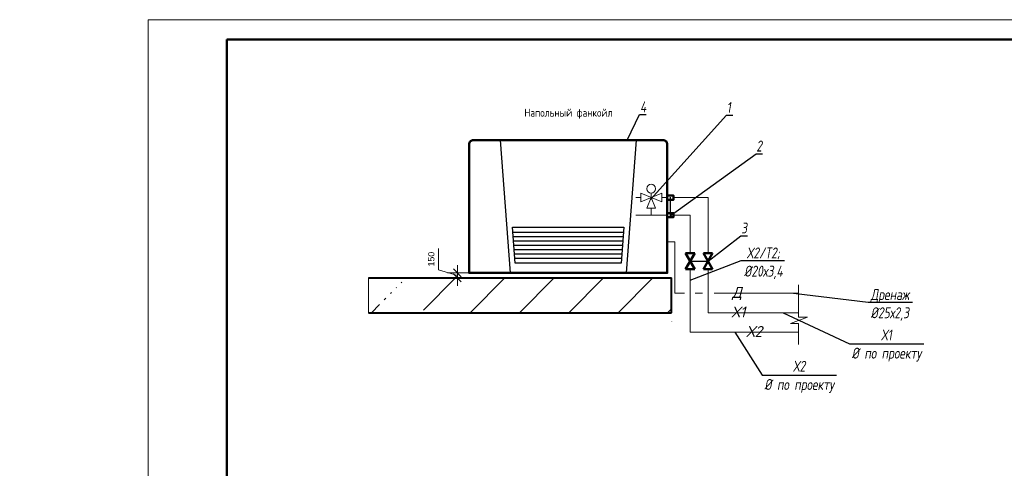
# Model space of a CAD drawing. Header units: millimetres. Extents: x 9824119 to 13672909, y -72394 to 462135.
# Tile 624 of 656: x 10350062 to 10375107, y 19119 to 30530. Entities that reach past the tile are written whole.
import ezdxf
from ezdxf import colors
from ezdxf.entities.mleader import LeaderData, LeaderLine
from ezdxf.math import Vec2, Vec3

# ---------------------------------------------------------------- set-up
doc = ezdxf.new("R2010")
doc.units = ezdxf.units.MM
doc.linetypes.add('ADSK_Скрыто', pattern=[6, 3, -3])
for name, color, linetype, lineweight in [('A-DETL', 7, 'Continuous', 50), ('A-DETL-HDLN', 7, 'ADSK_Скрыто', 9), ('A-FLOR', 7, 'Continuous', 18), ('A-FLOR-PATT', 7, 'Continuous', 18), ('G-ANNO-TTLB-THIN', 7, 'Continuous', 20), ('P-PIPE', 7, 'Continuous', 18), ('Выноски', 6, 'Continuous', 20), ('ОВ', 1, 'Continuous', 60), ('ТХ', 2, 'Continuous', 25)]:
    doc.layers.add(name, color=color, linetype=linetype, lineweight=lineweight)
doc.layers.add('PIPE-H1', color=7, linetype='Continuous')
doc.styles.add('Arial 3.', font='arial.ttf')
doc.styles.add('GOST Common_1', font='txt', dxfattribs={"width": 0.9, "height": 250})
doc.styles.add('ISOC-250-0.77', font='isocpeur.ttf', dxfattribs={"width": 0.77, "oblique": 10, "height": 250})
doc.styles.add('ISOCPEUR', font='isocpeui.ttf')
doc.styles.add('V@ler@Live', font='isocpeui.ttf')
doc.dimstyles.new('YOQUB', dxfattribs={"dimtxt": 160, "dimasz": 200, "dimexe": 250, "dimexo": 0, "dimgap": 100, "dimtad": 1, "dimdec": 0, "dimtxsty": 'Arial 3.', "dimblk": 'OBLIQUE', "dimcen": 0, "dimclrd": 7, "dimclre": 7, "dimclrt": 7, "dimadec": 0, "dimazin": 0, "dimtfac": 1, "dimtdec": 0, "dimtmove": 1, "dimatfit": 3, "dimldrblk": 'OBLIQUE', "dimfxl": 100, "dimlwd": 13, "dimlwe": 13, "dimarcsym": 0})

# ---------------------------------------------------------------- blocks, each defined once
blk = doc.blocks.new('долдлолдолдоооо')
at = {"color": 253, "lineweight": 25, "ltscale": 100, "char_height": 300, "width": 445.167, "attachment_point": 4, "style": 'V@ler@Live'}
for s, insert in [('\\pi122.81063;8', (1594146.6, 1474538)), ('\\pi131.90154;6', (1588920.7, 1474048.9)), ('\\pi139.85608;7', (1592679.9, 1473188.7))]:
    blk.add_mtext(s, dxfattribs=dict(at, insert=insert))
blk = doc.blocks.new('*U199')
at = {"lineweight": 9}
for p, q in [((-20, -5), (-20, 415)), ((-20, 415), (574, 415))]:
    blk.add_line(p, q, dxfattribs=at)
at = {"lineweight": 50}
for p, q in [((0, 0), (0, 410)), ((0, 410), (569, 410))]:
    blk.add_line(p, q, dxfattribs=at)
blk = doc.blocks.new('вфывфыв')
at = {"layer": 'Выноски', "color": 7, "lineweight": 50}
for p, q in [((-309892.5, -2960626.8), (-309892.5, -2960696.8)), ((-309892.5, -2960626.8), (-309772.5, -2960696.8)), ((-309772.5, -2960626.8), (-309892.5, -2960696.8)), ((-309772.5, -2960626.8), (-309772.5, -2960696.8))]:
    blk.add_line(p, q, dxfattribs=at)
blk = doc.blocks.new('_None')
blk = doc.blocks.new('_OBLIQUE')
at = {"color": 0, "linetype": 'ByBlock'}
blk.add_line((-0.5, -0.5), (0.5, 0.5), dxfattribs=at)
blk = doc.blocks.new('*D382')
at = {"color": 7, "lineweight": 13, "transparency": 16777216}
for p, q in [((10360713, 24171), (10360713, 24709)), ((10361195, 24026), (10360713, 24171)), ((10362617, 24089), (10360945, 24089)), ((10361195, 24089), (10361195, 24289)), ((10361195, 24089), (10361195, 23964)), ((10361195, 24089), (10361195, 23964)), ((10362617, 23964), (10360945, 23964)), ((10361195, 23964), (10361195, 23764))]:
    blk.add_line(p, q, dxfattribs=at)
at = {"layer": 'Defpoints', "color": 0, "transparency": 16777216}
for p in [(10362617, 24089), (10361195, 23964), (10362617, 23964)]:
    blk.add_point(p, dxfattribs=at)
at = {"color": 7, "lineweight": 13, "transparency": 16777216, "xscale": 200, "yscale": 200, "zscale": 200}
for p, rotation in [((10361195, 24089), 270), ((10361195, 23964), 90)]:
    blk.add_blockref('_OBLIQUE', p, dxfattribs=dict(at, rotation=rotation))
at = {"color": 7, "transparency": 16777216, "insert": (10360532, 24440), "char_height": 160, "attachment_point": 5, "rotation": 90, "style": 'Arial 3.'}
blk.add_mtext('150', dxfattribs=at)

msp = doc.modelspace()

# ---------------------------------------------------------------- hatches: boundary and pattern name
at = {"layer": 'A-FLOR-PATT', "lineweight": 9, "true_color": 0xaaaaaa}
h = msp.add_hatch(dxfattribs=at)
h.set_pattern_fill('FP_1', color=253, scale=2.9567, style=0, pattern_type=2)
h.set_pattern_definition([(45, (10371995.5, -11604.8), (-627.21, 627.21), [])])
h.paths.add_polyline_path([(10359217.8, 23077.3), (10359217.8, 23964.3), (10358933.2, 23964.3), (10358933.2, 23077.3)])
h.paths.add_polyline_path([(10360330.3, 23077.3), (10366621.3, 23077.3), (10366621.3, 23964.3), (10360330.3, 23964.3), (10360330.3, 23297)])
h.paths.add_polyline_path([(10359376.7, 23077.3), (10359376.7, 23964.3), (10359336.1, 23964.3), (10359336.1, 23077.3)])
h.paths.add_polyline_path([(10359495, 23077.3), (10359520.9, 23077.3), (10359520.9, 23964.3), (10359495, 23964.3), (10359495, 23297)])
h.paths.add_polyline_path([(10359639.1, 23077.3), (10359650.2, 23077.3), (10359650.2, 23964.3), (10359639.1, 23964.3), (10359639.1, 23297)])
h.paths.add_polyline_path([(10359768.5, 23077.3), (10359783.3, 23077.3), (10359783.3, 23964.3), (10359768.5, 23964.3), (10359768.5, 23297)])
h.paths.add_polyline_path([(10359931.1, 23077.3), (10359931.1, 23964.3), (10359901.6, 23964.3), (10359901.6, 23077.3)])
h.paths.add_polyline_path([(10360049.4, 23077.3), (10360076.4, 23077.3), (10360076.4, 23964.3), (10360049.4, 23964.3), (10360049.4, 23297)])
h.paths.add_polyline_path([(10360194.7, 23077.3), (10360212, 23077.3), (10360212, 23964.3), (10360194.7, 23964.3), (10360194.7, 23297)])

# ---------------------------------------------------------------- linework, layer by layer
at = {"layer": 'A-DETL-HDLN', "color": 171, "linetype": 'ByBlock'}
for p, q in [((10367571.6, 24187.5), (10367571.6, 23076.6)), ((10367571.6, 23076.6), (10369870.4, 23076.6))]:
    msp.add_line(p, q, dxfattribs=at)
msp.add_lwpolyline([(10366696.4, 26004.7), (10367571.6, 26004.7), (10367571.6, 24587.7)], dxfattribs=at)
at = {"layer": 'A-FLOR', "color": 253, "lineweight": 40, "true_color": 0xaaaaaa}
for p, q in [((10358933.2, 23964.3), (10366643.5, 23964.3)), ((10366643.9, 23077.7), (10366643.9, 23963.9)), ((10358933.2, 23077.3), (10366643.5, 23077.3))]:
    msp.add_line(p, q, dxfattribs=at)
for centre, start, end in [((10366643.5, 23750.8), 0, 90), ((10366643.5, 22864.6), 270, 0)]:
    msp.add_arc(centre, 0.4, start, end, dxfattribs=at)
at = {"layer": 'G-ANNO-TTLB-THIN'}
msp.add_line((10358933.2, 23077.3), (10358933.2, 23964.3), dxfattribs=at)
at = {"layer": 'P-PIPE', "color": 4}
for p, q in [((10367115.3, 24187.5), (10367115.3, 22581.5)), ((10367115.3, 22581.5), (10369870.4, 22581.5))]:
    msp.add_line(p, q, dxfattribs=at)
at = {"layer": 'P-PIPE', "color": 22}
for p, q in [((10366724.2, 23571.7), (10366974.7, 23571.7)), ((10367241.1, 23571.7), (10367426.2, 23571.7)), ((10367726.8, 23571.7), (10369870.4, 23571.7))]:
    msp.add_line(p, q, dxfattribs=at)
at = {"layer": 'P-PIPE', "color": 4}
for points in [[(10366696.4, 25560), (10367115.3, 25560), (10367115.3, 25288.2)], [(10367115.3, 25288.2), (10367115.3, 24587.7)]]:
    msp.add_lwpolyline(points, dxfattribs=at)
at = {"layer": 'P-PIPE', "color": 22}
msp.add_lwpolyline([(10366535.3, 24883), (10366724.2, 24883), (10366724.2, 23571.7)], dxfattribs=at)
at = {"layer": 'PIPE-H1', "color": 5, "lineweight": 15, "ltscale": 200}
for p, q in [((10365733.3, 26004.7), (10365858.3, 26004.7)), ((10366391.9, 26004.7), (10366535.3, 26004.7)), ((10365733.3, 25560), (10366535.3, 25560))]:
    msp.add_line(p, q, dxfattribs=at)
at = {"layer": 'Выноски', "color": 5, "lineweight": 15, "ltscale": 200}
msp.add_line((10366125.1, 25737.9), (10366125.1, 25560), dxfattribs=at)
msp.add_lwpolyline([(10365858.3, 26115.9), (10366391.9, 25893.6), (10366391.9, 26115.9), (10365858.3, 25893.6)], close=True, dxfattribs=at)
msp.add_lwpolyline([(10366125.1, 26004.7), (10366013.9, 25737.9), (10366236.3, 25737.9), (10366125.1, 26004.7), (10366125.1, 26119.3)], dxfattribs=at)
at = {"layer": 'Выноски', "color": 7, "lineweight": 50}
for points in [[(10366535.3, 26057.4), (10366696.4, 26057.4), (10366696.4, 25952.1), (10366535.3, 25952.1)], [(10366535.3, 25612.7), (10366696.4, 25612.7), (10366696.4, 25507.4), (10366535.3, 25507.4)]]:
    msp.add_lwpolyline(points, close=True, dxfattribs=at)
at = {"layer": 'Выноски', "color": 7, "lineweight": 15}
msp.add_lwpolyline([(10369870.4, 23785.4), (10369870.4, 22967.3), (10370098.5, 22967.3), (10369665.2, 22800.2), (10369870.4, 22800.2), (10369870.4, 22264.4)], dxfattribs=at)
at = {"layer": 'Выноски', "color": 5, "lineweight": 15, "ltscale": 200}
msp.add_circle((10366125.1, 26231.4), 112.1, dxfattribs=at)
at = {"layer": 'ТХ', "color": 5, "linetype": 'ByBlock', "lineweight": 30}
for p, q in [((10362284.7, 27469.6), (10362539.6, 24088.6)), ((10365742.9, 27469.6), (10365488.1, 24088.6)), ((10362604.9, 25128.6), (10365422.7, 25128.6)), ((10362613.3, 25017.4), (10365414.3, 25017.4)), ((10362621.7, 24906.2), (10365406, 24906.2)), ((10362630.1, 24795), (10365397.6, 24795)), ((10362638.4, 24683.9), (10365389.2, 24683.9)), ((10362646.8, 24572.7), (10365380.8, 24572.7)), ((10362655.2, 24461.5), (10365372.4, 24461.5))]:
    msp.add_line(p, q, dxfattribs=at)
at = {"layer": 'ТХ', "color": 5, "linetype": 'ByBlock', "lineweight": 50}
msp.add_lwpolyline([(10361603.5, 27469.6), (10366424.1, 27469.6, -0.4142136), (10366535.3, 27358.4), (10366535.3, 24088.6), (10361492.3, 24088.6), (10361492.3, 27358.4, -0.4142136)], format="xyb", close=True, dxfattribs=at)
at = {"layer": 'ТХ', "color": 5, "linetype": 'ByBlock', "lineweight": 30}
msp.add_lwpolyline([(10362595.3, 25256.3), (10365432.4, 25256.3), (10365362.8, 24333.7), (10362664.4, 24339)], close=True, dxfattribs=at)

# ---------------------------------------------------------------- block references
at = {"color": 250, "ltscale": 30, "xscale": 100, "yscale": 100, "zscale": 100}
msp.add_blockref('*U199', (10355330.4, -10969.8), dxfattribs=at)
msp.add_blockref('долдлолдолдоооо', (8722767.2, -1451732.3))
at = {"layer": 'Выноски', "color": 254, "lineweight": 0, "xscale": 3.335276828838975, "yscale": 3.335276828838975, "zscale": 3.335276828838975, "rotation": 270}
for p in [(20241742.1, -1008989.6), (20242198.4, -1008989.6)]:
    msp.add_blockref('вфывфыв', p, dxfattribs=at)

# ---------------------------------------------------------------- texts
at = {"char_height": 300, "attachment_point": 1, "style": 'ISOCPEUR'}
for s, insert, width in [('\\pi13638.10589;{\\fISOCPEUR|b0|i0|c204|p34;\\H1.66667x;\\L\\C7;\\P\\pi10874.35036;\\H1.1x;Общие указания\\l\\P\\pi13638.10589;\\P\\pi-900,l1200,t1200;\\H0.72727x;1.^IПроект выполнен на основании задания заказчика и задания на проектирование архитектурно-строительных чертежей.\\P2.^IПроект соответствует действующим нормам :\\P\\pl900,t900;\\fSymbol|b0|i0|c2|p18;·^I\\fISOCPEUR|b0|i0|c204|p34;КМК 2. 04.05-97* "Отопление, вентиляция и кондиционирование воздуха".\\P\\fSymbol|b0|i0|c2|p18;·^I\\fISOCPEUR|b0|i0|c204|p34;ШНК 2.08.02-09* "Общественные здания и сооружение" \\P\\fSymbol|b0|i0|c2|p18;·^I\\fISOCPEUR|b0|i0|c204|p34;КМК 2.01.01-94 "Климатические и физико-геологические данные для проектирования".\\P\\fSymbol|b0|i0|c2|p18;·^I\\fISOCPEUR|b0|i0|c204|p34;КМК 2.01.04-97* "Строительная теплотехника".\\P\\fSymbol|b0|i0|c2|p18;·^I\\fISOCPEUR|b0|i0|c204|p34;ГОСТ 21.602-2003 "Правила выполнения рабочей документации отопления, вентиляции и кондиционирования".\\P\\fSymbol|b0|i0|c2|p18;·^I\\fISOCPEUR|b0|i0|c204|p34;ШНК \\fISOCPEUR|b0|i0|c186|p34;2.01.02-04\\fISOCPEUR|b0|i0|c204|p34; - \\fISOCPEUR|b0|i0|c186|p34;"\\fISOCPEUR|b0|i0|c204|p34;Пожарная безопасность зданий и сооружений\\fISOCPEUR|b0|i0|c186|p34;"\\fISOCPEUR|b0|i0|c204|p34;;\\P\\pl1200,t1200;3.^I  Расчетные параметры наружного воздуха для проектирования отопления, вентиляции и кондиционирования воздуха приняты по КМК 2.01.01-94.\\P\\pi-300,l300,tz;      Для проектирования отопления, вентиляции и кондиционирования воздуха: \\P\\pl1500,t1500;-^IХолодный  период  года Тн\\fISOCPEUR|b0|i0|c186|p34;=-14.0°C\\fISOCPEUR|b0|i0|c204|p34;; I=-12,4 кДж/кг (Парам. Б);\\P-^IТеплый  период  года Тн=33°C; I=55,7 кДж/кг  (Парам. А);\\P-^IТеплый  период  года Тн=37,5°C; I=65,2 кДж/кг (Парам. Б);\\P-^IСкорость ветра  - V=1,6 м/сек - холодный период;\\P-^IСкорость ветра  - V=1,9 м/сек - теплый  период;\\P-^IПродолжительность отопительного периода  Zот.пер.=129суток;\\P-^IСредняя температура отопительного периода  tот.пер.=2,7°C;\\P-^IБарометрическое давление в районе строительства Рбар=950 Гпа.\\P\\pi600,l0,tz;\\P\\pi11458.1097;\\LТЕПЛОСНАБЖЕНИЕ\\P\\pi13638.10589;\\l\\P\\pi0;\\C0;В качестве источника тепла выбран установленный во дворе здания тепловой насос, рассчитанный на работу в температурном режиме 40–30 °C.^J^JСистема отопления спроектирована как двухтрубная, в ней используются напольный фанкойл.\\P^JОсновным источником тепла является тепловой насос. \\P^JОсновное охлаждение осуществляется с помощью\\Pтепловых насосов. Для отвода конденсата, образующегося в фанкойлах, предусмотрены дренажные трубы. Основные водосточные и обратные трубы выполнены из полипропилена. \\P\\pi600;^JОсновные подающие и обратные трубы выполнены из полипропилена. Слив воды из системы осуществляется через регулировочный узел. Для снижения теплопотерь через трубы выполнены работы по теплоизоляции.\\C7; \\P\\pi12278.10827;\\LОТОПЛЕНИЕ\\l\\P\\pi0;  Для достижения  комфортных условий в зимнее время и компенсации теплопотерь в помещениях установлены \\C0;фанкойл\\C7;ы обеспечивающие в помещениях нормируемую температуру воздуха:\\P\\pi-300,l1500,t1500;-^IКабинет врача +20°C.\\P-^IЗал       +22°C.\\P-^IФизиотерапия     +21°C.\\P\\pi0,l0,tz;   На каждом приборе предусматривается устанавка термостатического клапана и запорного крана. Рекомендуется применить трубопроводы стабильные полипропиленовые. Система теплоснабжения \\C0;фанкойл\\C7;ов двухтрубная с принудительной циркуляцией, горизонтальная. Удаление воздуха осуществляется из воздухоспускных кранов установленных в \\C0;фанкойл\\C7;ах. Все монтажные и наладочные работы проводить в соответствии с нормативными документами и инструкциям фирм-изготовителя.}', (9986122.2, 27067.1), 27276.212), ('{\\fISOCPEUR|b0|i0|c204|p34;\\C7;^I\\A1;\\L\\P\\pi10515.36534;\\H1.33333x;ВЕНТИЛЯЦИЯ\\P\\pi0;\\l^IВ здании предусмотрена приточно-вытяжная вентиляция с естественным и \\Pмеханическим побуждением, для функционально различных и конструктивно раздельных групп \\Pпомещений.   ^I  \\P^IТакже предусматривается естественная вентиляция с удалением и поступлением воздуха через окна и двери.\\P^IУдаление воздуха из помещений производится с помощью вытяжных решеток.\\P^IМатериал воздуховодов - тонколистовая оцинкованная сталь по ГОСТ 14918-80.\\P^IВоздуховоды систем вытяжной вентиляции выполняются класса "Н" (нормально плотный).\\P^IМонтаж систем вентиляции выполнить в соответствии с \\A0;КМК 3.05.01.-9\\A1;7\\P\\A0;\\L\\P\\pi12075.36144;\\P\\pi7995.37164;ПРИМЕЧАНИЯ (ТЕПЛОСНАБЖЕНИЕ)\\P\\pi-900,l900,t900;\\l1.^IЧертеж читать совместно со спецификацией и с другими разделами проекта.\\P2.^IМонтаж оборудования и трубопроводов производить в соответствии с местными \\P\\pi0;действующими нормами и правилами, и требованиями завода-изготовителя оборудования.\\P\\pi-900;3.^IТрубопроводы системы теплоснабжения радиаторов приняты полипропиленовыми.\\P4.^IНа планах и схемах указаны наружный диаметр и толщина стенки полипропиленовых \\P\\pi0;трубопроводов.\\P\\pi-900;5.^IПриборы и трубопроводы нанесены условно.\\P6.^IУклон трубопроводов выполнить согласно схемам в сторону ближайшего вертикального \\P\\pi0;стояка.\\P\\pi-900;7.^IВсе отметки указаны от уровня пола этажа. \\P8.^IКрепить трубу в штробе каждые 2 метра.\\P9.^IТрубопроводы отопления, прокладываемые в полу покрыть трубчатой тепловой изоляцией \\P\\pi0;из вспученного полителена "Isocom" толщиной 9 мм.\\P\\pi-900;10.^IДиаметры запорно-регулирующей арматуры и фильтров соответствуют диаметру \\P\\pi0;трубопроводов, если не указано иное.\\P\\pi3390,l600,tz;\\P\\pi5455.37799,l0;\\LПРИМЕЧАНИЯ (ВЕНТИЛЯЦИЯ И КОНДИЦИОНИРОВАНИЕ)\\l\\P\\pi-900,l900,t900;1.^IВентиляционные системы показаны условно.\\P2.^IЧертеж читать совместно со спецификацией и остальными разделами проекта \\P3.^IВсе неплотности при пересечении инженерными коммуникациями огнестойких стен, \\P\\pi0;перекрытий и перегородок заделать материалами, соответствующими по степени \\Pогнестойкости пересекаемым ограждениям.\\P\\pi-900;4.^IВ сан-узлах двери не оборудованные переточными решетками, предусмотреть с \\P\\pi0;подрезкой дверного полотна, высота щели не менее 20 мм. Если конструкция дверей не \\Pпозволяет предусмотреть щели в нижней части, то необходимо выполнить установку \\Pжалюзийной решетки в нижней половине двери.\\P\\pi-900;5.^IРазместить все приборы для измерения температуры, давления и скорости потока в \\P\\pi0;доступных местах с прямыми секциями труб или воздуховодов наверху или внизу, \\Pсогласно рекомендациям завода изготовителя для точности показаний.\\P\\pi-900;6.^IУстановить расположение диффузоров, отдушин и вентиляционных решеток согласно \\P\\pi0;архитектурным планам потолка, освещения и другим деталям/узлам потолка и \\Pвыполнить незначительные изменения для обеспечения соответствия.\\P\\pi-900;7.^IМонтаж оборудования выполнить в соответствии с местными нормами и правилами, а \\P\\pi0;так же требованиями завода-изготовителя оборудования \\P\\pi-900;8.^IВсе отметки оборудований даны от пола этажа.\\P}', (10015733.6, 26003.4), 24350.724)]:
    msp.add_mtext(s, dxfattribs=dict(at, insert=insert, width=width))
at = {"layer": 'A-DETL', "lineweight": 20, "insert": (10364020.9, 28263.9), "char_height": 200, "width": 2599.512, "attachment_point": 2, "line_spacing_factor": 1.022761, "style": 'GOST Common_1'}
msp.add_mtext('Напольный фанкойл', dxfattribs=at)
at = {"layer": 'Выноски', "color": 7, "lineweight": 15, "style": 'ISOCPEUR'}
for s, height, p in [('Д', 277.9, (10368180.8, 23455.2)), ('Х1', 277.94, (10368166, 22955.7)), ('Х2', 277.94, (10368542.3, 22460.6))]:
    msp.add_text(s, height=height, dxfattribs=at).set_placement(p)

# ---------------------------------------------------------------- dimensions: what is measured, and where the dimension line sits
dim = msp.add_aligned_dim(p1=(10362616.5, 24088.6), p2=(10362616.5, 23964.3), distance=-1421.4, text='150', dimstyle='YOQUB')
dim.commit()
dim.dimension.update_dxf_attribs({"geometry": '*D382', "text_midpoint": (10360531.8, 24271)})

# ---------------------------------------------------------------- leaders
at = {"layer": 'ОВ', "color": 7, "lineweight": 25}
ml = msp.add_multileader_mtext('Standard', dxfattribs=at)
ml.set_content('4', color=7, style='ISOC-250-0.77')
ml.set_leader_properties(linetype='Continuous', lineweight=25)
ml.set_arrow_properties(name='NONE')
ml.build(insert=Vec2(0, 0))
ml.multileader.update_dxf_attribs({"has_dogleg": 0, "text_left_attachment_type": 6, "text_right_attachment_type": 6, "dogleg_length": 0.36, "arrow_head_size": 0.2})
ctx = ml.context
ctx.base_point, ctx.char_height, ctx.arrow_head_size, ctx.landing_gap_size, ctx.plane_origin = Vec3(10365831.4, 28118.1), 277.9, 0.2, 0.856, Vec3(10367950.3, 27119.6)
ctx.left_attachment, ctx.right_attachment, ctx.text_align_type = 6, 6, 1
notes = []
notes.append((ctx, [(0, (1, 1, 0), (10365831, 28118.1), (1, 0), 0.4, [(0, [(10365513.7, 27469.6)], 0, [])])]))
ctx.mtext.insert, ctx.mtext.alignment, ctx.mtext.flow_direction = Vec3(10365921, 28451.6), 2, 5
ml = msp.add_multileader_mtext('Standard', dxfattribs=at)
ml.set_content('1', color=7, style='ISOC-250-0.77')
ml.set_leader_properties(linetype='Continuous', lineweight=25)
ml.set_arrow_properties(name='NONE')
ml.build(insert=Vec2(0, 0))
ml.multileader.update_dxf_attribs({"has_dogleg": 0, "text_left_attachment_type": 6, "text_right_attachment_type": 6, "dogleg_length": 0.36, "arrow_head_size": 0.2})
ctx = ml.context
ctx.base_point, ctx.char_height, ctx.arrow_head_size, ctx.landing_gap_size, ctx.plane_origin = Vec3(10368039.3, 28103.5), 277.9, 0.2, 0.856, Vec3(10369688.1, 29015.6)
ctx.left_attachment, ctx.right_attachment, ctx.text_align_type = 6, 6, 1
notes.append((ctx, [(0, (1, 1, 0), (10368038.9, 28103.5), (1, 0), 0.4, [(0, [(10366104.9, 25958.2)], 0, [])])]))
ctx.mtext.insert, ctx.mtext.alignment, ctx.mtext.flow_direction = Vec3(10368096.8, 28437), 2, 5
ml = msp.add_multileader_mtext('Standard', dxfattribs=at)
ml.set_content('2', color=7, style='ISOC-250-0.77')
ml.set_leader_properties(linetype='Continuous', lineweight=25)
ml.set_arrow_properties(name='NONE')
ml.build(insert=Vec2(0, 0))
ml.multileader.update_dxf_attribs({"has_dogleg": 0, "text_left_attachment_type": 6, "text_right_attachment_type": 6, "dogleg_length": 0.36, "arrow_head_size": 0.2})
ctx = ml.context
ctx.base_point, ctx.char_height, ctx.arrow_head_size, ctx.landing_gap_size, ctx.plane_origin = Vec3(10368792.2, 27121.9), 277.9, 0.2, 0.856, Vec3(10365662.4, 29269.3)
ctx.left_attachment, ctx.right_attachment, ctx.text_align_type = 6, 6, 1
notes.append((ctx, [(0, (1, 1, 0), (10368791.8, 27121.9), (1, 0), 0.4, [(1, [(10366609.3, 26014.6), (10366610.3, 25544.8)], 0, [])])]))
ctx.mtext.insert, ctx.mtext.alignment, ctx.mtext.flow_direction = Vec3(10368871, 27455.4), 2, 5
ml = msp.add_multileader_mtext('Standard', dxfattribs=at)
ml.set_content('3', color=7, style='ISOC-250-0.77')
ml.set_leader_properties(linetype='Continuous', lineweight=25)
ml.set_arrow_properties(name='NONE')
ml.build(insert=Vec2(0, 0))
ml.multileader.update_dxf_attribs({"has_dogleg": 0, "text_left_attachment_type": 6, "text_right_attachment_type": 6, "dogleg_length": 0.36, "arrow_head_size": 0.2})
ctx = ml.context
ctx.base_point, ctx.char_height, ctx.arrow_head_size, ctx.landing_gap_size, ctx.plane_origin = Vec3(10368409.1, 25036.1), 277.9, 0.2, 0.856, Vec3(10369551.9, 24037.6)
ctx.left_attachment, ctx.right_attachment, ctx.text_align_type = 6, 6, 1
notes.append((ctx, [(0, (1, 1, 0), (10368408.7, 25036.1), (1, 0), 0.4, [(1, [(10367115.3, 24387.6), (10367571.6, 24387.6)], 0, [])])]))
ctx.mtext.insert, ctx.mtext.alignment, ctx.mtext.flow_direction = Vec3(10368487.9, 25369.6), 2, 5
ml = msp.add_multileader_mtext('Standard', dxfattribs=at)
ml.set_content('Х2/Т2;\\P%%C20х3,4', color=7, style='ISOC-250-0.77')
ml.set_leader_properties(linetype='Continuous', lineweight=25)
ml.set_arrow_properties(name='NONE')
ml.build(insert=Vec2(0, 0))
ml.multileader.update_dxf_attribs({"has_dogleg": 0, "text_left_attachment_type": 6, "text_right_attachment_type": 6, "dogleg_length": 0.36, "arrow_head_size": 0.2})
ctx = ml.context
ctx.base_point, ctx.char_height, ctx.arrow_head_size, ctx.landing_gap_size, ctx.plane_origin = Vec3(10368414.5, 24402.7), 277.94, 0.2, 0.856, Vec3(10365033, 24500.1)
ctx.left_attachment, ctx.right_attachment, ctx.text_align_type = 6, 6, 1
notes.append((ctx, [(1, (1, 1, 0), (10368414.1, 24402.7), (1, 0), 0.4, [(0, [(10367115.3, 23901.8)], 0, [])])]))
ctx.mtext.insert, ctx.mtext.alignment, ctx.mtext.flow_direction = Vec3(10368979.1, 24736.2), 2, 5
ml = msp.add_multileader_mtext('Standard', dxfattribs=at)
ml.set_content('Дренаж\\P%%C25х2,3', color=7, style='ISOC-250-0.77')
ml.set_leader_properties(linetype='Continuous', lineweight=25)
ml.set_arrow_properties(name='NONE')
ml.build(insert=Vec2(0, 0))
ml.multileader.update_dxf_attribs({"has_dogleg": 0, "text_left_attachment_type": 6, "text_right_attachment_type": 6, "dogleg_length": 0.36, "arrow_head_size": 0.2})
ctx = ml.context
ctx.base_point, ctx.char_height, ctx.arrow_head_size, ctx.landing_gap_size, ctx.plane_origin = Vec3(10371641.6, 23344.1), 277.94, 0.2, 0.856, Vec3(10361752.5, 22476.9)
ctx.left_attachment, ctx.right_attachment, ctx.text_align_type = 6, 6, 1
notes.append((ctx, [(0, (1, 1, 0), (10371641.2, 23344.1), (1, 0), 0.4, [(0, [(10369740.7, 23571.7)], 0, [])])]))
ctx.mtext.insert, ctx.mtext.alignment, ctx.mtext.flow_direction = Vec3(10372195.5, 23677.6), 2, 5
ml = msp.add_multileader_mtext('Standard', dxfattribs=at)
ml.set_content('Х1\\P%%C по проекту', color=7, style='ISOC-250-0.77')
ml.set_leader_properties(linetype='Continuous', lineweight=25)
ml.set_arrow_properties(name='NONE')
ml.build(insert=Vec2(0, 0))
ml.multileader.update_dxf_attribs({"has_dogleg": 0, "text_left_attachment_type": 6, "text_right_attachment_type": 6, "dogleg_length": 0.36, "arrow_head_size": 0.2})
ctx = ml.context
ctx.base_point, ctx.char_height, ctx.arrow_head_size, ctx.landing_gap_size, ctx.plane_origin = Vec3(10371168.9, 22288.8), 277.94, 0.2, 0.856, Vec3(10365428, 20025.9)
ctx.left_attachment, ctx.right_attachment, ctx.text_align_type = 6, 6, 1
notes.append((ctx, [(0, (1, 1, 0), (10371168.5, 22288.8), (1, 0), 0.4, [(0, [(10369485.4, 23076.6)], 0, [])])]))
ctx.mtext.insert, ctx.mtext.alignment, ctx.mtext.flow_direction = Vec3(10372110.3, 22650.2), 2, 5
ml = msp.add_multileader_mtext('Standard', dxfattribs=at)
ml.set_content('Х2\\P%%C по проекту', color=7, style='ISOC-250-0.77')
ml.set_leader_properties(linetype='Continuous', lineweight=25)
ml.set_arrow_properties(name='NONE')
ml.build(insert=Vec2(0, 0))
ml.multileader.update_dxf_attribs({"has_dogleg": 0, "text_left_attachment_type": 6, "text_right_attachment_type": 6, "dogleg_length": 0.36, "arrow_head_size": 0.2})
ctx = ml.context
ctx.base_point, ctx.char_height, ctx.arrow_head_size, ctx.landing_gap_size, ctx.plane_origin = Vec3(10368948, 21492.5), 277.94, 0.2, 0.856, Vec3(10365861.9, 21589.9)
ctx.left_attachment, ctx.right_attachment, ctx.text_align_type = 6, 6, 1
notes.append((ctx, [(1, (1, 1, 0), (10368947.6, 21492.5), (1, 0), 0.4, [(0, [(10368254.5, 22581.5)], 0, [])])]))
ctx.mtext.insert, ctx.mtext.alignment, ctx.mtext.flow_direction = Vec3(10369889.3, 21853.8), 2, 5
for ctx, leaders in notes:
    for number, flags, end, landing, length, lines in leaders:
        leader = LeaderData()
        leader.index, (leader.has_last_leader_line, leader.has_dogleg_vector, leader.attachment_direction) = number, flags
        leader.last_leader_point, leader.dogleg_vector, leader.dogleg_length = Vec3(end), Vec3(landing), length
        for number, points, colour, breaks in lines:
            line = LeaderLine()
            line.index, line.vertices, line.color, line.breaks = number, Vec3.list(points), colors.encode_raw_color(colour), breaks
            leader.lines.append(line)
        ctx.leaders.append(leader)

doc.saveas('drawing.dxf')
